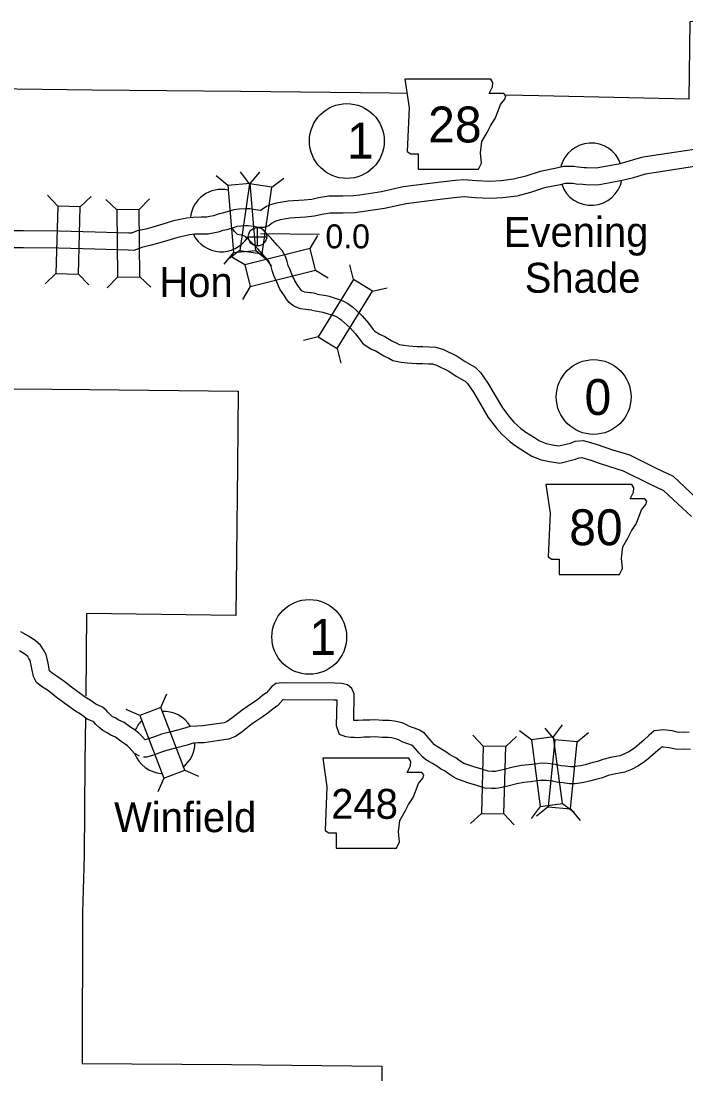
# Model space of a CAD drawing. Extents: x -939622 to -934245, y 1383184 to 1385301.
# Drawn here: x -936343.9 to -936308.7, y 1384294.8 to 1384350.5 of the extents above; entities that cross this region are included whole.
import ezdxf

# ---------------------------------------------------------------- set-up
doc = ezdxf.new("R2010")
doc.units = 0
for name, color, linetype in [('Level 10', 7, 'Continuous'), ('Level 20', 7, 'Continuous'), ('Level 21', 7, 'Continuous'), ('Level 24', 7, 'Continuous'), ('Level 25', 7, 'Continuous'), ('Level 26', 7, 'Continuous'), ('Level 27', 7, 'Continuous'), ('Level 8', 7, 'Continuous')]:
    doc.layers.add(name, color=color, linetype=linetype)

msp = doc.modelspace()

# ---------------------------------------------------------------- linework, layer by layer
at = {"layer": 'Level 10'}
for points in [[(-936307.664, 1384343.822), (-936310.505, 1384343.39), (-936311.049, 1384343.309), (-936311.461, 1384343.175), (-936311.7, 1384343.104), (-936312.255, 1384342.961), (-936312.944, 1384342.835), (-936313.436, 1384342.747), (-936313.953, 1384342.759), (-936314.086, 1384342.766), (-936314.391, 1384342.793), (-936314.625, 1384342.826), (-936315.18, 1384342.823), (-936315.535, 1384342.744), (-936316.416, 1384342.569), (-936317.168, 1384342.322), (-936317.825, 1384342.15), (-936318.471, 1384342.066), (-936319.052, 1384342.03), (-936319.784, 1384342.07), (-936320.442, 1384342.122), (-936320.896, 1384342.083), (-936321.668, 1384341.992), (-936322.806, 1384341.857), (-936323.653, 1384341.745), (-936324.812, 1384341.489), (-936325.959, 1384341.316), (-936326.289, 1384341.278), (-936326.86, 1384341.26), (-936327.597, 1384341.254), (-936328.135, 1384341.171), (-936328.495, 1384341.083), (-936328.901, 1384341.05), (-936329.746, 1384340.997), (-936330.383, 1384340.881), (-936330.676, 1384340.791), (-936330.895, 1384340.72), (-936331.116, 1384340.557), (-936331.177, 1384340.515), (-936331.194, 1384340.502), (-936331.224, 1384340.502), (-936331.48, 1384340.539), (-936331.777, 1384340.581), (-936332.025, 1384340.593), (-936332.34, 1384340.565), (-936332.623, 1384340.54), (-936333.219, 1384340.351), (-936333.452, 1384340.305), (-936333.696, 1384340.215), (-936333.89, 1384340.179), (-936334.063, 1384340.142), (-936334.358, 1384340.151), (-936334.773, 1384340.136), (-936335.119, 1384340.098), (-936335.822, 1384339.949), (-936336.382, 1384339.771), (-936336.912, 1384339.614), (-936337.28, 1384339.515), (-936337.749, 1384339.415), (-936338.049, 1384339.301)], [(-936307.565, 1384342.926), (-936310.371, 1384342.5), (-936310.842, 1384342.43), (-936311.193, 1384342.315), (-936311.46, 1384342.236), (-936312.062, 1384342.082), (-936312.783, 1384341.95), (-936313.366, 1384341.845), (-936313.986, 1384341.86), (-936314.147, 1384341.868), (-936314.495, 1384341.899), (-936314.686, 1384341.926), (-936315.078, 1384341.924), (-936315.349, 1384341.863), (-936316.187, 1384341.697), (-936316.913, 1384341.458), (-936317.652, 1384341.265), (-936318.386, 1384341.169), (-936319.049, 1384341.129), (-936319.844, 1384341.172), (-936320.439, 1384341.219), (-936320.804, 1384341.188), (-936321.562, 1384341.098), (-936322.694, 1384340.964), (-936323.497, 1384340.857), (-936324.647, 1384340.604), (-936325.841, 1384340.423), (-936326.223, 1384340.38), (-936326.842, 1384340.36), (-936327.524, 1384340.354), (-936327.959, 1384340.287), (-936328.351, 1384340.191), (-936328.836, 1384340.153), (-936329.636, 1384340.102), (-936330.169, 1384340.005), (-936330.406, 1384339.932), (-936330.48, 1384339.908), (-936330.59, 1384339.827), (-936330.642, 1384339.79), (-936330.778, 1384339.685), (-936331.035, 1384339.6), (-936331.293, 1384339.602), (-936331.607, 1384339.648), (-936331.861, 1384339.684), (-936332.008, 1384339.691), (-936332.261, 1384339.669), (-936332.445, 1384339.652), (-936332.994, 1384339.479), (-936333.208, 1384339.436), (-936333.458, 1384339.344), (-936333.712, 1384339.297), (-936333.981, 1384339.239), (-936334.356, 1384339.251), (-936334.707, 1384339.238), (-936334.976, 1384339.209), (-936335.592, 1384339.078), (-936336.118, 1384338.911), (-936336.667, 1384338.748), (-936337.068, 1384338.64), (-936337.494, 1384338.549), (-936337.918, 1384338.388)], [(-936332.436, 1384339.226), (-936332.587, 1384339.387), (-936332.651, 1384339.474), (-936332.674, 1384339.504), (-936332.69, 1384339.522), (-936332.732, 1384339.558)], [(-936328.207, 1384336.071), (-936328.324, 1384336.099), (-936328.53, 1384336.133), (-936328.566, 1384336.138), (-936328.726, 1384336.154), (-936328.862, 1384336.175), (-936328.962, 1384336.212), (-936329.019, 1384336.24), (-936329.047, 1384336.262), (-936329.099, 1384336.332), (-936329.204, 1384336.482), (-936329.398, 1384336.774), (-936329.514, 1384337.033), (-936329.665, 1384337.387), (-936329.74, 1384337.586), (-936329.794, 1384337.804), (-936329.892, 1384338.058), (-936329.972, 1384338.222), (-936330.073, 1384338.383), (-936330.314, 1384338.648), (-936330.68, 1384339.064), (-936330.965, 1384339.345), (-936331.161, 1384339.546), (-936331.209, 1384339.599)], [(-936338.049, 1384339.295), (-936338.191, 1384339.301), (-936339.964, 1384339.345), (-936341.877, 1384339.397), (-936343.759, 1384339.415), (-936345.123, 1384339.422)], [(-936328.503, 1384335.216), (-936328.663, 1384335.243), (-936328.668, 1384335.244), (-936328.839, 1384335.26), (-936329.092, 1384335.3), (-936329.317, 1384335.385), (-936329.501, 1384335.474), (-936329.697, 1384335.629), (-936329.828, 1384335.804), (-936329.948, 1384335.975), (-936330.189, 1384336.339), (-936330.338, 1384336.671), (-936330.501, 1384337.052), (-936330.601, 1384337.319), (-936330.654, 1384337.532), (-936330.717, 1384337.697), (-936330.76, 1384337.784), (-936330.793, 1384337.837), (-936330.984, 1384338.048), (-936331.335, 1384338.446), (-936331.603, 1384338.71), (-936331.819, 1384338.931), (-936331.893, 1384339.014), (-936331.999, 1384339.111), (-936332.021, 1384339.127), (-936332.056, 1384339.136), (-936332.153, 1384339.172), (-936332.436, 1384339.226)], [(-936337.918, 1384338.388), (-936338.222, 1384338.402), (-936339.987, 1384338.445), (-936341.894, 1384338.497), (-936343.766, 1384338.515), (-936345.131, 1384338.522)], [(-936328.207, 1384336.071), (-936327.732, 1384335.994), (-936327.571, 1384335.956), (-936327.045, 1384335.789), (-936326.854, 1384335.718), (-936326.589, 1384335.585), (-936326.349, 1384335.393), (-936325.832, 1384334.919), (-936325.495, 1384334.54)], [(-936328.503, 1384335.216), (-936327.906, 1384335.11), (-936327.809, 1384335.088), (-936327.338, 1384334.938), (-936327.214, 1384334.891), (-936327.078, 1384334.823), (-936326.935, 1384334.709), (-936326.474, 1384334.286), (-936326.191, 1384333.968)], [(-936325.495, 1384334.54), (-936325.242, 1384334.206), (-936325.185, 1384334.131), (-936325.16, 1384334.113), (-936325.085, 1384334.062), (-936325.022, 1384334.019), (-936324.921, 1384333.956), (-936324.634, 1384333.826)], [(-936326.191, 1384333.968), (-936325.961, 1384333.665), (-936325.822, 1384333.478), (-936325.672, 1384333.372), (-936325.59, 1384333.317), (-936325.514, 1384333.266), (-936325.343, 1384333.158), (-936325.044, 1384333.028)], [(-936324.634, 1384333.826), (-936324.265, 1384333.606), (-936323.998, 1384333.482), (-936323.878, 1384333.409), (-936323.617, 1384333.362), (-936323.358, 1384333.327), (-936322.923, 1384333.304), (-936322.616, 1384333.299), (-936322.281, 1384333.288), (-936321.951, 1384333.266), (-936321.568, 1384333.152), (-936320.802, 1384332.783), (-936320.383, 1384332.502), (-936320.016, 1384332.29), (-936319.844, 1384332.198), (-936319.564, 1384331.92), (-936319.184, 1384331.366), (-936318.406, 1384330.048), (-936318.014, 1384329.541), (-936317.794, 1384329.287), (-936317.426, 1384328.957), (-936317.17, 1384328.762), (-936316.712, 1384328.476), (-936316.438, 1384328.308), (-936316.09, 1384328.168), (-936315.753, 1384328.094), (-936315.413, 1384328.045), (-936314.809, 1384328.191), (-936314.556, 1384328.294), (-936314.119, 1384328.331), (-936313.441, 1384328.137), (-936312.992, 1384327.974), (-936312.527, 1384327.816), (-936312.09, 1384327.688), (-936311.68, 1384327.557), (-936310.266, 1384326.858), (-936309.372, 1384326.432), (-936308.758, 1384325.86), (-936307.774, 1384324.942)], [(-936325.095, 1384333.054), (-936324.686, 1384332.809), (-936324.423, 1384332.687), (-936324.204, 1384332.554), (-936323.758, 1384332.472), (-936323.441, 1384332.43), (-936322.954, 1384332.405), (-936322.638, 1384332.399), (-936322.326, 1384332.389), (-936322.111, 1384332.375), (-936321.893, 1384332.31), (-936321.25, 1384332), (-936320.859, 1384331.738), (-936320.454, 1384331.504), (-936320.385, 1384331.467), (-936320.258, 1384331.341), (-936319.943, 1384330.882), (-936319.153, 1384329.542), (-936318.711, 1384328.971), (-936318.438, 1384328.655), (-936318, 1384328.262), (-936317.682, 1384328.02), (-936317.186, 1384327.711), (-936316.844, 1384327.502), (-936316.356, 1384327.305), (-936315.913, 1384327.208), (-936315.371, 1384327.129), (-936314.532, 1384327.332), (-936314.343, 1384327.409), (-936314.207, 1384327.42), (-936313.719, 1384327.281), (-936313.29, 1384327.125), (-936312.799, 1384326.958), (-936312.353, 1384326.827), (-936312.018, 1384326.72), (-936310.66, 1384326.048), (-936309.885, 1384325.679), (-936309.372, 1384325.201), (-936308.398, 1384324.293)], [(-936337.315, 1384312.475), (-936337.508, 1384312.684), (-936337.668, 1384312.848), (-936337.909, 1384313.027), (-936338.071, 1384313.135), (-936338.424, 1384313.39), (-936338.706, 1384313.524), (-936338.898, 1384313.64), (-936339.06, 1384313.721), (-936339.164, 1384313.812), (-936339.299, 1384313.936), (-936339.391, 1384314.043), (-936339.571, 1384314.215), (-936339.936, 1384314.365), (-936340.183, 1384314.551), (-936340.554, 1384314.776), (-936341.223, 1384315.261), (-936341.474, 1384315.454), (-936341.682, 1384315.616), (-936341.971, 1384315.839), (-936342.234, 1384316.015), (-936342.364, 1384316.108), (-936342.374, 1384316.129), (-936342.459, 1384316.535), (-936342.558, 1384316.99), (-936342.697, 1384317.25), (-936342.863, 1384317.498), (-936343.15, 1384317.732), (-936343.493, 1384317.959), (-936343.892, 1384318.2)], [(-936337.626, 1384311.618), (-936337.875, 1384311.754), (-936338.161, 1384312.065), (-936338.262, 1384312.168), (-936338.426, 1384312.291), (-936338.584, 1384312.395), (-936338.884, 1384312.613), (-936339.132, 1384312.73), (-936339.332, 1384312.85), (-936339.568, 1384312.968), (-936339.767, 1384313.143), (-936339.947, 1384313.31), (-936340.044, 1384313.423), (-936340.069, 1384313.447), (-936340.385, 1384313.576), (-936340.688, 1384313.805), (-936341.053, 1384314.026), (-936341.762, 1384314.54), (-936342.025, 1384314.743), (-936342.234, 1384314.905), (-936342.496, 1384315.108), (-936342.746, 1384315.274), (-936343.07, 1384315.506), (-936343.232, 1384315.832), (-936343.339, 1384316.347), (-936343.411, 1384316.677), (-936343.47, 1384316.787), (-936343.535, 1384316.885), (-936343.684, 1384317.006), (-936343.974, 1384317.198)], [(-936316.374, 1384311.235), (-936316.54, 1384311.213), (-936317.01, 1384311.151), (-936317.398, 1384311.118), (-936317.846, 1384311.025), (-936318.387, 1384310.895), (-936318.779, 1384310.811), (-936318.837, 1384310.801), (-936318.942, 1384310.804), (-936319.165, 1384310.815), (-936319.489, 1384310.92), (-936319.916, 1384311.047), (-936320.237, 1384311.151), (-936320.441, 1384311.231), (-936320.533, 1384311.282), (-936320.708, 1384311.405), (-936320.873, 1384311.518), (-936321.013, 1384311.605), (-936321.199, 1384311.711), (-936321.402, 1384311.851), (-936321.669, 1384312.009), (-936321.846, 1384312.102), (-936321.957, 1384312.177), (-936322.007, 1384312.213), (-936322.128, 1384312.358), (-936322.338, 1384312.606), (-936322.537, 1384312.823), (-936322.793, 1384312.998), (-936323.006, 1384313.083), (-936323.318, 1384313.184), (-936323.488, 1384313.279), (-936323.718, 1384313.371), (-936324.116, 1384313.471), (-936324.409, 1384313.509), (-936324.736, 1384313.502), (-936325.168, 1384313.533), (-936325.424, 1384313.52), (-936325.774, 1384313.519), (-936326.04, 1384313.496), (-936326.234, 1384313.51), (-936326.278, 1384313.509), (-936326.256, 1384314.909), (-936326.371, 1384315.196), (-936326.612, 1384315.389), (-936326.9, 1384315.452), (-936327.286, 1384315.485), (-936330.055, 1384315.499), (-936330.402, 1384315.458), (-936330.623, 1384315.293), (-936330.903, 1384314.972), (-936331.095, 1384314.836), (-936331.366, 1384314.604), (-936331.619, 1384314.433), (-936332.192, 1384314.056), (-936332.727, 1384313.625), (-936332.974, 1384313.453), (-936333.143, 1384313.385), (-936333.644, 1384313.309), (-936334.273, 1384313.223), (-936334.583, 1384313.21), (-936334.929, 1384313.188), (-936335.343, 1384313.065), (-936335.938, 1384312.902), (-936336.458, 1384312.783), (-936336.825, 1384312.642), (-936336.986, 1384312.582), (-936337.194, 1384312.509), (-936337.316, 1384312.476)], [(-936316.292, 1384310.338), (-936316.422, 1384310.32), (-936316.914, 1384310.256), (-936317.268, 1384310.226), (-936317.649, 1384310.146), (-936318.188, 1384310.017), (-936318.608, 1384309.928), (-936318.77, 1384309.899), (-936318.977, 1384309.905), (-936319.329, 1384309.922), (-936319.756, 1384310.06), (-936320.183, 1384310.187), (-936320.541, 1384310.303), (-936320.825, 1384310.415), (-936321.01, 1384310.517), (-936321.222, 1384310.666), (-936321.365, 1384310.765), (-936321.472, 1384310.831), (-936321.678, 1384310.948), (-936321.886, 1384311.092), (-936322.107, 1384311.222), (-936322.31, 1384311.329), (-936322.478, 1384311.442), (-936322.627, 1384311.553), (-936322.816, 1384311.777), (-936323.013, 1384312.011), (-936323.13, 1384312.138), (-936323.219, 1384312.199), (-936323.312, 1384312.236), (-936323.68, 1384312.355), (-936323.877, 1384312.465), (-936323.996, 1384312.513), (-936324.283, 1384312.585), (-936324.457, 1384312.608), (-936324.759, 1384312.601), (-936325.178, 1384312.631), (-936325.4, 1384312.62), (-936325.733, 1384312.619), (-936326.035, 1384312.593), (-936326.254, 1384312.609), (-936326.432, 1384312.604), (-936326.697, 1384312.633), (-936327.031, 1384312.764), (-936327.183, 1384313.225), (-936327.162, 1384314.571), (-936327.326, 1384314.585), (-936330.004, 1384314.599), (-936330.038, 1384314.595), (-936330.294, 1384314.301), (-936330.541, 1384314.125), (-936330.82, 1384313.887), (-936331.119, 1384313.685), (-936331.661, 1384313.328), (-936332.186, 1384312.905), (-936332.544, 1384312.655), (-936332.905, 1384312.511), (-936333.515, 1384312.418), (-936334.194, 1384312.325), (-936334.536, 1384312.312), (-936334.77, 1384312.297), (-936335.096, 1384312.2), (-936335.718, 1384312.029), (-936336.194, 1384311.92), (-936336.506, 1384311.8), (-936336.679, 1384311.736), (-936336.929, 1384311.648), (-936337.239, 1384311.566), (-936337.405, 1384311.564)], [(-936308.521, 1384312.87), (-936308.753, 1384312.878), (-936309.083, 1384312.871), (-936309.423, 1384312.952), (-936309.875, 1384313.005), (-936310.37, 1384312.95), (-936310.647, 1384312.709), (-936310.905, 1384312.487), (-936311.166, 1384312.251), (-936311.419, 1384312.045), (-936311.709, 1384311.849), (-936311.935, 1384311.73), (-936312.18, 1384311.639), (-936312.377, 1384311.597), (-936312.681, 1384311.547), (-936313.085, 1384311.445), (-936313.38, 1384311.334), (-936313.626, 1384311.275), (-936314.024, 1384311.158), (-936314.25, 1384311.102), (-936314.43, 1384311.086), (-936314.649, 1384311.05), (-936314.802, 1384311.046), (-936315.086, 1384311.089), (-936315.29, 1384311.109), (-936315.613, 1384311.179)], [(-936308.444, 1384311.967), (-936308.758, 1384311.977), (-936309.181, 1384311.969), (-936309.58, 1384312.064), (-936309.877, 1384312.099), (-936309.992, 1384312.086), (-936310.058, 1384312.028), (-936310.309, 1384311.812), (-936310.58, 1384311.567), (-936310.883, 1384311.321), (-936311.246, 1384311.076), (-936311.567, 1384310.906), (-936311.929, 1384310.773), (-936312.21, 1384310.713), (-936312.497, 1384310.665), (-936312.815, 1384310.585), (-936313.115, 1384310.472), (-936313.394, 1384310.405), (-936313.789, 1384310.289), (-936314.101, 1384310.212), (-936314.315, 1384310.193), (-936314.562, 1384310.152), (-936314.858, 1384310.144), (-936315.197, 1384310.195), (-936315.431, 1384310.218), (-936315.781, 1384310.295)], [(-936316.026, 1384311.222), (-936316.374, 1384311.235)], [(-936315.613, 1384311.179), (-936316.026, 1384311.222)], [(-936316.075, 1384310.323), (-936316.369, 1384310.334)], [(-936316.075, 1384310.323), (-936316.369, 1384310.334)], [(-936315.73, 1384310.287), (-936316.103, 1384310.325)]]:
    msp.add_lwpolyline(points, dxfattribs=at)
at = {"layer": 'Level 20'}
for p, q in [((-936332.947, 1384341.822), (-936333.553, 1384342.332)), ((-936331.792, 1384341.903), (-936332.266, 1384342.538)), ((-936331.764, 1384341.925), (-936331.254, 1384342.531)), ((-936331.761, 1384341.897), (-936331.764, 1384341.925)), ((-936330.617, 1384341.732), (-936329.982, 1384342.205)), ((-936341.944, 1384340.731), (-936342.488, 1384341.306)), ((-936340.756, 1384340.699), (-936340.181, 1384341.244)), ((-936338.827, 1384340.535), (-936339.394, 1384341.088)), ((-936337.639, 1384340.55), (-936337.086, 1384341.117)), ((-936328.592, 1384338.49), (-936328.184, 1384339.169)), ((-936332.64, 1384338.272), (-936333.15, 1384337.665)), ((-936332.306, 1384338.376), (-936332.941, 1384337.903)), ((-936332.05, 1384337.628), (-936332.729, 1384338.036)), ((-936331.456, 1384338.374), (-936330.85, 1384337.864)), ((-936331.131, 1384338.205), (-936330.657, 1384337.57)), ((-936328.305, 1384337.338), (-936327.626, 1384336.93)), ((-936326.298, 1384336.848), (-936326.483, 1384337.618)), ((-936342.039, 1384337.168), (-936342.614, 1384336.623)), ((-936340.852, 1384337.136), (-936340.307, 1384336.561)), ((-936338.782, 1384336.971), (-936339.334, 1384336.404)), ((-936337.594, 1384336.986), (-936337.027, 1384336.433)), ((-936331.763, 1384336.475), (-936332.171, 1384335.796)), ((-936325.285, 1384336.227), (-936324.514, 1384336.412)), ((-936328.159, 1384333.809), (-936328.929, 1384333.624)), ((-936327.146, 1384333.188), (-936326.961, 1384332.418)), ((-936336.492, 1384314.197), (-936336.17, 1384314.92)), ((-936337.601, 1384313.771), (-936338.325, 1384314.093)), ((-936316.875, 1384312.484), (-936317.504, 1384312.964)), ((-936315.637, 1384312.481), (-936316.141, 1384313.092)), ((-936315.697, 1384312.642), (-936315.217, 1384313.272)), ((-936314.455, 1384312.366), (-936313.843, 1384312.869)), ((-936319.421, 1384312.149), (-936319.966, 1384312.723)), ((-936318.233, 1384312.118), (-936317.659, 1384312.663)), ((-936315.643, 1384312.237), (-936315.697, 1384312.642)), ((-936335.214, 1384310.87), (-936334.491, 1384310.548)), ((-936336.323, 1384310.444), (-936336.645, 1384309.72)), ((-936316.4, 1384308.952), (-936316.881, 1384308.322)), ((-936315.983, 1384308.934), (-936316.595, 1384308.43)), ((-936315.223, 1384309.11), (-936314.593, 1384308.629)), ((-936319.514, 1384308.586), (-936320.088, 1384308.041)), ((-936318.326, 1384308.555), (-936317.781, 1384307.981)), ((-936314.801, 1384308.818), (-936314.297, 1384308.207))]:
    msp.add_line(p, q, dxfattribs=at)
for points in [[(-936332.947, 1384341.822), (-936332.64, 1384338.272), (-936331.456, 1384338.374), (-936331.764, 1384341.925)], [(-936331.792, 1384341.903), (-936332.306, 1384338.376), (-936331.131, 1384338.205), (-936330.617, 1384341.732)], [(-936340.852, 1384337.136), (-936340.756, 1384340.699), (-936341.944, 1384340.731), (-936342.039, 1384337.168)], [(-936337.594, 1384336.986), (-936337.639, 1384340.55), (-936338.827, 1384340.535), (-936338.782, 1384336.971)], [(-936328.592, 1384338.49), (-936332.05, 1384337.628), (-936331.763, 1384336.475), (-936328.305, 1384337.338)], [(-936327.146, 1384333.188), (-936325.285, 1384336.227), (-936326.298, 1384336.848), (-936328.159, 1384333.809)], [(-936335.214, 1384310.87), (-936336.492, 1384314.197), (-936337.601, 1384313.771), (-936336.323, 1384310.444)], [(-936315.223, 1384309.11), (-936315.697, 1384312.642), (-936316.875, 1384312.484), (-936316.4, 1384308.952)], [(-936315.637, 1384312.481), (-936315.983, 1384308.934), (-936314.801, 1384308.818), (-936314.455, 1384312.366)], [(-936319.421, 1384312.149), (-936319.514, 1384308.586), (-936318.326, 1384308.555), (-936318.233, 1384312.118)]]:
    msp.add_lwpolyline(points, close=True, dxfattribs=at)
at = {"layer": 'Level 21'}
for points in [[(-936323.579, 1384347.452), (-936323.35, 1384345.929), (-936323.452, 1384343.62), (-936323.249, 1384343.493), (-936322.868, 1384343.493), (-936322.868, 1384342.681), (-936319.671, 1384342.681), (-936319.519, 1384343.011), (-936319.569, 1384343.544), (-936319.493, 1384344.153), (-936319.214, 1384344.635), (-936319.036, 1384344.99), (-936318.783, 1384345.371), (-936318.63, 1384345.777), (-936318.503, 1384346.107), (-936318.275, 1384346.386), (-936318.224, 1384346.563), (-936318.326, 1384346.69), (-936319.113, 1384346.69), (-936318.935, 1384347.046), (-936318.909, 1384347.274), (-936319.015, 1384347.449)], [(-936316.114, 1384325.998), (-936315.885, 1384324.475), (-936315.987, 1384322.166), (-936315.784, 1384322.039), (-936315.403, 1384322.039), (-936315.403, 1384321.227), (-936312.206, 1384321.227), (-936312.054, 1384321.557), (-936312.104, 1384322.09), (-936312.028, 1384322.699), (-936311.749, 1384323.181), (-936311.571, 1384323.536), (-936311.318, 1384323.917), (-936311.165, 1384324.323), (-936311.038, 1384324.653), (-936310.81, 1384324.932), (-936310.759, 1384325.11), (-936310.861, 1384325.237), (-936311.648, 1384325.237), (-936311.47, 1384325.592), (-936311.444, 1384325.82), (-936311.55, 1384325.996)], [(-936327.921, 1384311.514), (-936327.693, 1384309.992), (-936327.794, 1384307.682), (-936327.591, 1384307.556), (-936327.211, 1384307.556), (-936327.211, 1384306.744), (-936324.013, 1384306.744), (-936323.861, 1384307.073), (-936323.912, 1384307.606), (-936323.836, 1384308.215), (-936323.557, 1384308.698), (-936323.379, 1384309.053), (-936323.125, 1384309.433), (-936322.973, 1384309.84), (-936322.846, 1384310.169), (-936322.618, 1384310.449), (-936322.567, 1384310.626), (-936322.668, 1384310.753), (-936323.455, 1384310.753), (-936323.277, 1384311.108), (-936323.252, 1384311.337), (-936323.357, 1384311.512)]]:
    msp.add_lwpolyline(points, close=True, dxfattribs=at)
at = {"layer": 'Level 24'}
for centre, start, end in [((-936313.707, 1384342.42), 19.7365, 165.9493), ((-936313.707, 1384342.42), 198.8444, 349.0616), ((-936333.283, 1384339.966), 77.4464, 174.6487), ((-936333.283, 1384339.966), 206.7402, 325.9508), ((-936336.331, 1384312.336), 31.2792, 93.8868), ((-936336.331, 1384312.336), 136.1215, 156.7913), ((-936336.331, 1384312.336), 307.8575, 359.2624), ((-936336.331, 1384312.336), 200.6803, 265.4216)]:
    msp.add_arc(centre, 1.65, start, end, dxfattribs=at)
at = {"layer": 'Level 25'}
msp.add_line((-936331.211, 1384339.29), (-936328.082, 1384339.242), dxfattribs=at)
at = {"layer": 'Level 26'}
for p, q in [((-936331.372, 1384338.624), (-936331.372, 1384339.599)), ((-936331.859, 1384339.112), (-936330.884, 1384339.112))]:
    msp.add_line(p, q, dxfattribs=at)
msp.add_circle((-936331.372, 1384339.112), 0.487, dxfattribs=at)
at = {"layer": 'Level 27'}
for centre in [(-936326.643, 1384344.177), (-936313.575, 1384330.628), (-936328.632, 1384317.928)]:
    msp.add_circle(centre, 1.98, dxfattribs=at)
at = {"layer": 'Level 8'}
for points in [[(-936307.481, 1384350.528), (-936308.491, 1384350.478), (-936308.536, 1384346.399), (-936316.478, 1384346.576), (-936318.214, 1384346.606)], [(-936323.461, 1384346.697), (-936324.35, 1384346.713), (-936332.258, 1384346.794), (-936340.118, 1384346.868), (-936348.101, 1384346.972), (-936354.967, 1384347.013), (-936355.034, 1384343.048), (-936355.093, 1384338.886)], [(-936355.146, 1384335.126), (-936355.225, 1384331.158), (-936348.266, 1384331.088), (-936340.262, 1384331.02), (-936332.39, 1384330.929), (-936332.428, 1384326.991), (-936332.522, 1384319.067), (-936340.418, 1384319.163), (-936340.467, 1384314.813)], [(-936340.48, 1384313.681), (-936340.507, 1384311.254), (-936340.546, 1384306.331)], [(-936340.546, 1384306.331), (-936340.628, 1384303.34), (-936340.652, 1384295.352), (-936332.752, 1384295.291), (-936324.796, 1384295.199), (-936324.853, 1384287.18), (-936324.892, 1384279.212), (-936316.945, 1384279.195), (-936314.883, 1384279.206), (-936314.903, 1384281.167), (-936308.975, 1384281.146), (-936309.018, 1384279.018)]]:
    msp.add_lwpolyline(points, dxfattribs=at)

# ---------------------------------------------------------------- texts
at = {"layer": 'Level 21'}
for s, height, p in [('28', 1.9008, (-936322.338, 1384344.101)), ('80', 1.9008, (-936314.869, 1384322.78)), ('248', 1.584, (-936327.471, 1384308.297))]:
    msp.add_text(s, height=height, dxfattribs=at).set_placement(p)
at = {"layer": 'Level 24'}
for s, p in [('Evening', (-936318.333, 1384338.576)), ('Hon', (-936336.571, 1384335.919)), ('Shade', (-936317.225, 1384336.146)), ('Winfield', (-936338.966, 1384307.592))]:
    msp.add_text(s, height=1.584, dxfattribs=at).set_placement(p)
at = {"layer": 'Level 25'}
msp.add_text('0.0', height=1.2672, dxfattribs=at).set_placement((-936327.775, 1384338.497))
at = {"layer": 'Level 27'}
for s, p in [('1', (-936326.637, 1384343.25)), ('0', (-936314.059, 1384329.677)), ('1', (-936328.632, 1384316.978))]:
    msp.add_text(s, height=1.901, dxfattribs=at).set_placement(p)

doc.saveas('drawing.dxf')
